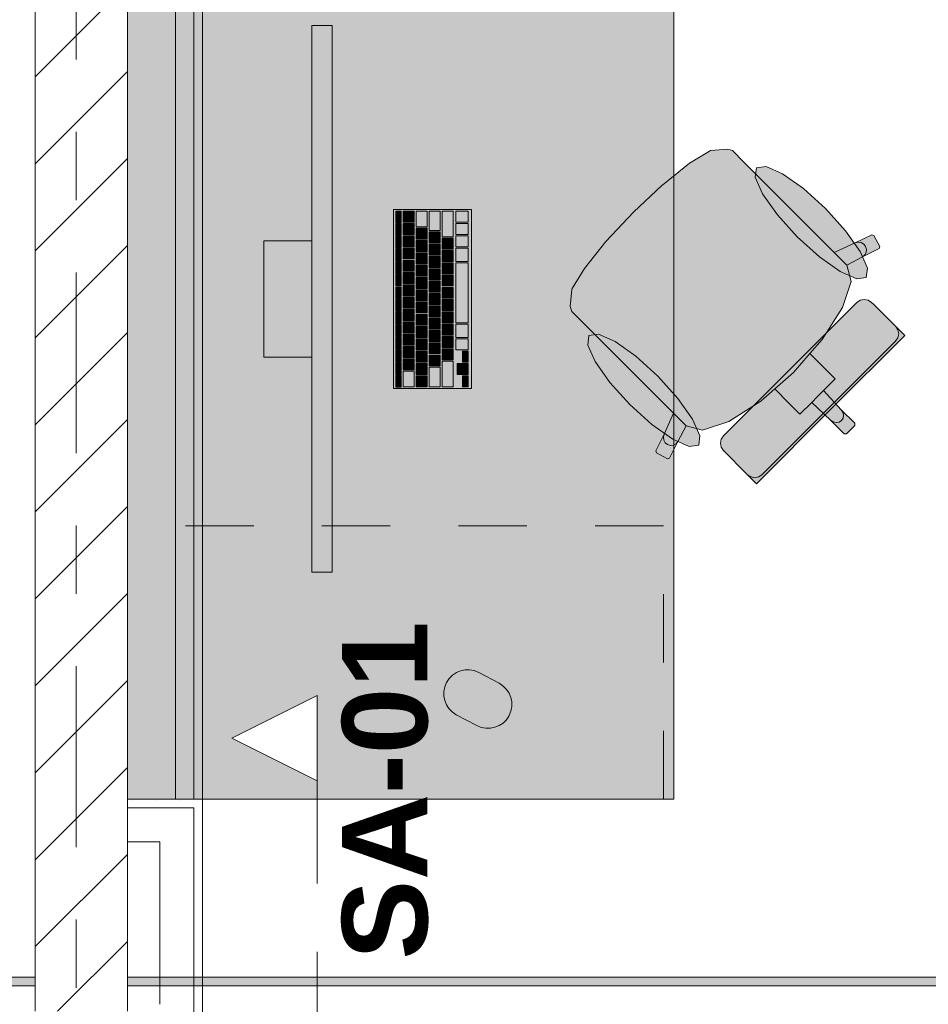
# Model space of a CAD drawing. Header units: metres. Extents: x -3.6 to 84.5, y -11 to 16.8.
# Tile 344 of 389: x 58 to 59.4, y 0.7 to 2.2. Entities that reach past the tile are written whole.
import ezdxf

# ---------------------------------------------------------------- set-up
doc = ezdxf.new("R2010")
doc.units = ezdxf.units.M
doc.header["$MEASUREMENT"] = 0
for name, pattern in [('Schnittlinie', [0.3, 0.15, -0.075, 0, -0.075]), ('Strichlinie doppelt', [0.546806, 0.264583, -0.105833, 0.070556, -0.105833]), ('Strichlinie eng', [0.115, 0.075, -0.04]), ('Wipeout_Contour', [1, 0, -1])]:
    doc.linetypes.add(name, pattern=pattern)
for name, color, linetype in [('203 - Marker.Schnitt - Ausbaudetail SA', 7, 'Continuous'), ('451 - Universal.Achsen Raster', 7, 'Continuous'), ('605 - Struktur.Wand Innen', 7, 'Continuous'), ('701 - Einrichtung.Möbel', 7, 'Continuous'), ('Neubau_606 - Struktur.Wand Innen Ausbau', 7, 'Continuous'), ('Neubau_653 - Abdeckung.TB Verkofferung', 7, 'Continuous')]:
    doc.layers.add(name, color=color, linetype=linetype)
doc.styles.add('ERSTELLTER_STIL_1', font='txt')
pattern_1 = [(45, (0, 0), (-0.01767767, 0.01767767), [0, -0.025])]

msp = doc.modelspace()

# ---------------------------------------------------------------- hatches: boundary and pattern name
at = {"layer": '701 - Einrichtung.Möbel', "linetype": 'Continuous', "lineweight": 0, "true_color": 0x3a3a3a}
for points in [[(58.205, 3.01), (58.205, 1.01), (59.005, 1.01), (59.005, 2.21), (60.405, 2.21), (60.405, 3.01)], [(58.5049, 2.1421), (58.4749, 2.1421), (58.4749, 1.3421), (58.5049, 1.3421)], [(59.1273, 1.923), (59.1078, 1.9425), (59.0911, 1.9592), (59.0841, 1.9615), (59.059, 1.9592), (59.0574, 1.9586), (59.028, 1.9407), (58.9889, 1.9093), (58.9883, 1.9088), (58.9459, 1.8691), (59.2641, 1.5509), (59.2703, 1.5571), (59.2702, 1.5602), (59.2503, 1.5801), (59.2244, 1.608), (59.2415, 1.6251), (59.2254, 1.6412), (59.2045, 1.6621), (59.2224, 1.6826), (59.252, 1.7294), (59.2647, 1.7677), (59.2586, 1.7916), (59.2813, 1.8039), (59.3057, 1.8159), (59.3066, 1.8189), (59.2981, 1.835), (59.2951, 1.8361), (59.2708, 1.824), (59.2401, 1.8102)], [(59.2273, 1.8744), (59.1949, 1.9036), (59.1644, 1.9251), (59.1403, 1.9359), (59.1262, 1.9341), (59.1244, 1.9201), (59.1352, 1.8959), (59.1568, 1.8654), (59.1859, 1.8331), (59.2183, 1.8039), (59.2488, 1.7823), (59.2729, 1.7716), (59.287, 1.7733), (59.2888, 1.7874), (59.278, 1.8115), (59.2564, 1.842)], [(58.7089, 1.8731), (58.5949, 1.8731), (58.5949, 1.6111), (58.7089, 1.6111)], [(58.6059, 1.8621), (58.6059, 1.8704), (58.6057, 1.8706), (58.5981, 1.8706), (58.5979, 1.8704), (58.5979, 1.8538), (58.5981, 1.8536), (58.6057, 1.8536), (58.6059, 1.8538)], [(58.6249, 1.8626), (58.6249, 1.8704), (58.6247, 1.8706), (58.6091, 1.8706), (58.6089, 1.8704), (58.6089, 1.8548), (58.6091, 1.8546), (58.6247, 1.8546), (58.6249, 1.8548)], [(58.6439, 1.8591), (58.6439, 1.8704), (58.6437, 1.8706), (58.6281, 1.8706), (58.6279, 1.8704), (58.6279, 1.8478), (58.6281, 1.8476), (58.6437, 1.8476), (58.6439, 1.8478)], [(58.6629, 1.8564), (58.6629, 1.8704), (58.6627, 1.8706), (58.6471, 1.8706), (58.6469, 1.8704), (58.6469, 1.8423), (58.6471, 1.8421), (58.6627, 1.8421), (58.6629, 1.8423)], [(58.6819, 1.8519), (58.6819, 1.8704), (58.6817, 1.8706), (58.6661, 1.8706), (58.6659, 1.8704), (58.6659, 1.8333), (58.6661, 1.8331), (58.6817, 1.8331), (58.6819, 1.8333)], [(58.7039, 1.8626), (58.7039, 1.8704), (58.7037, 1.8706), (58.6861, 1.8706), (58.6859, 1.8704), (58.6859, 1.8548), (58.6861, 1.8546), (58.7037, 1.8546), (58.7039, 1.8548)], [(58.892, 1.6877), (59.0047, 1.5749), (58.9909, 1.5442), (58.9789, 1.5199), (58.9799, 1.5168), (58.9961, 1.5084), (58.999, 1.5093), (59.0111, 1.5336), (59.0234, 1.5564), (59.0473, 1.5503), (59.0856, 1.5629), (59.1324, 1.5925), (59.1529, 1.6105), (59.1737, 1.5896), (59.1899, 1.5735), (59.207, 1.5906), (59.2348, 1.5646), (59.2547, 1.5447), (59.2579, 1.5447), (59.2641, 1.5509), (58.9459, 1.8691), (58.9062, 1.8267), (58.9057, 1.8261), (58.8742, 1.7869), (58.8564, 1.7576), (58.8558, 1.756), (58.8535, 1.7309), (58.8558, 1.7239), (58.8725, 1.7071)], [(58.6059, 1.8436), (58.6059, 1.8519), (58.6057, 1.8521), (58.5981, 1.8521), (58.5979, 1.8519), (58.5979, 1.8353), (58.5981, 1.8351), (58.6057, 1.8351), (58.6059, 1.8353)], [(58.6249, 1.8446), (58.6249, 1.8524), (58.6247, 1.8526), (58.6091, 1.8526), (58.6089, 1.8524), (58.6089, 1.8368), (58.6091, 1.8366), (58.6247, 1.8366), (58.6249, 1.8368)], [(58.6439, 1.8376), (58.6439, 1.8454), (58.6437, 1.8456), (58.6281, 1.8456), (58.6279, 1.8454), (58.6279, 1.8298), (58.6281, 1.8296), (58.6437, 1.8296), (58.6439, 1.8298)], [(58.7039, 1.8446), (58.7039, 1.8524), (58.7037, 1.8526), (58.6861, 1.8526), (58.6859, 1.8524), (58.6859, 1.8368), (58.6861, 1.8366), (58.7037, 1.8366), (58.7039, 1.8368)], [(58.6059, 1.8251), (58.6059, 1.8334), (58.6057, 1.8336), (58.5981, 1.8336), (58.5979, 1.8334), (58.5979, 1.8168), (58.5981, 1.8166), (58.6057, 1.8166), (58.6059, 1.8168)], [(58.6249, 1.8266), (58.6249, 1.8344), (58.6247, 1.8346), (58.6091, 1.8346), (58.6089, 1.8344), (58.6089, 1.8188), (58.6091, 1.8186), (58.6247, 1.8186), (58.6249, 1.8188)], [(58.6629, 1.8321), (58.6629, 1.8399), (58.6627, 1.8401), (58.6471, 1.8401), (58.6469, 1.8399), (58.6469, 1.8243), (58.6471, 1.8241), (58.6627, 1.8241), (58.6629, 1.8243)], [(58.6819, 1.8231), (58.6819, 1.8309), (58.6817, 1.8311), (58.6661, 1.8311), (58.6659, 1.8309), (58.6659, 1.8153), (58.6661, 1.8151), (58.6817, 1.8151), (58.6819, 1.8153)], [(58.7039, 1.8266), (58.7039, 1.8344), (58.7037, 1.8346), (58.6861, 1.8346), (58.6859, 1.8344), (58.6859, 1.8188), (58.6861, 1.8186), (58.7037, 1.8186), (58.7039, 1.8188)], [(58.4749, 1.6571), (58.4749, 1.8271), (58.4049, 1.8271), (58.4049, 1.6571)], [(58.6249, 1.8086), (58.6249, 1.8164), (58.6247, 1.8166), (58.6091, 1.8166), (58.6089, 1.8164), (58.6089, 1.8008), (58.6091, 1.8006), (58.6247, 1.8006), (58.6249, 1.8008)], [(58.6439, 1.8196), (58.6439, 1.8274), (58.6437, 1.8276), (58.6281, 1.8276), (58.6279, 1.8274), (58.6279, 1.8118), (58.6281, 1.8116), (58.6437, 1.8116), (58.6439, 1.8118)], [(58.6629, 1.8141), (58.6629, 1.8219), (58.6627, 1.8221), (58.6471, 1.8221), (58.6469, 1.8219), (58.6469, 1.8063), (58.6471, 1.8061), (58.6627, 1.8061), (58.6629, 1.8063)], [(58.7039, 1.8069), (58.7039, 1.8164), (58.7037, 1.8166), (58.6861, 1.8166), (58.6859, 1.8164), (58.6859, 1.7973), (58.6861, 1.7971), (58.7037, 1.7971), (58.7039, 1.7973)], [(58.6059, 1.8066), (58.6059, 1.8149), (58.6057, 1.8151), (58.5981, 1.8151), (58.5979, 1.8149), (58.5979, 1.7983), (58.5981, 1.7981), (58.6057, 1.7981), (58.6059, 1.7983)], [(58.6439, 1.8016), (58.6439, 1.8094), (58.6437, 1.8096), (58.6281, 1.8096), (58.6279, 1.8094), (58.6279, 1.7938), (58.6281, 1.7936), (58.6437, 1.7936), (58.6439, 1.7938)], [(58.6629, 1.7961), (58.6629, 1.8039), (58.6627, 1.8041), (58.6471, 1.8041), (58.6469, 1.8039), (58.6469, 1.7883), (58.6471, 1.7881), (58.6627, 1.7881), (58.6629, 1.7883)], [(58.6819, 1.8051), (58.6819, 1.8129), (58.6817, 1.8131), (58.6661, 1.8131), (58.6659, 1.8129), (58.6659, 1.7973), (58.6661, 1.7971), (58.6817, 1.7971), (58.6819, 1.7973)], [(58.6059, 1.7881), (58.6059, 1.7964), (58.6057, 1.7966), (58.5981, 1.7966), (58.5979, 1.7964), (58.5979, 1.7798), (58.5981, 1.7796), (58.6057, 1.7796), (58.6059, 1.7798)], [(58.6249, 1.7906), (58.6249, 1.7984), (58.6247, 1.7986), (58.6091, 1.7986), (58.6089, 1.7984), (58.6089, 1.7828), (58.6091, 1.7826), (58.6247, 1.7826), (58.6249, 1.7828)], [(58.6439, 1.7836), (58.6439, 1.7914), (58.6437, 1.7916), (58.6281, 1.7916), (58.6279, 1.7914), (58.6279, 1.7758), (58.6281, 1.7756), (58.6437, 1.7756), (58.6439, 1.7758)], [(58.6819, 1.7871), (58.6819, 1.7949), (58.6817, 1.7951), (58.6661, 1.7951), (58.6659, 1.7949), (58.6659, 1.7793), (58.6661, 1.7791), (58.6817, 1.7791), (58.6819, 1.7793)], [(58.7039, 1.7511), (58.7039, 1.7949), (58.7037, 1.7951), (58.6861, 1.7951), (58.6859, 1.7949), (58.6859, 1.7073), (58.6861, 1.7071), (58.7037, 1.7071), (58.7039, 1.7073)], [(58.6059, 1.7696), (58.6059, 1.7779), (58.6057, 1.7781), (58.5981, 1.7781), (58.5979, 1.7779), (58.5979, 1.7613), (58.5981, 1.7611), (58.6057, 1.7611), (58.6059, 1.7613)], [(58.6249, 1.7726), (58.6249, 1.7804), (58.6247, 1.7806), (58.6091, 1.7806), (58.6089, 1.7804), (58.6089, 1.7648), (58.6091, 1.7646), (58.6247, 1.7646), (58.6249, 1.7648)], [(58.6439, 1.7656), (58.6439, 1.7734), (58.6437, 1.7736), (58.6281, 1.7736), (58.6279, 1.7734), (58.6279, 1.7578), (58.6281, 1.7576), (58.6437, 1.7576), (58.6439, 1.7578)], [(58.6629, 1.7781), (58.6629, 1.7859), (58.6627, 1.7861), (58.6471, 1.7861), (58.6469, 1.7859), (58.6469, 1.7703), (58.6471, 1.7701), (58.6627, 1.7701), (58.6629, 1.7703)], [(58.6819, 1.7691), (58.6819, 1.7769), (58.6817, 1.7771), (58.6661, 1.7771), (58.6659, 1.7769), (58.6659, 1.7613), (58.6661, 1.7611), (58.6817, 1.7611), (58.6819, 1.7613)], [(58.6059, 1.7511), (58.6059, 1.7594), (58.6057, 1.7596), (58.5981, 1.7596), (58.5979, 1.7594), (58.5979, 1.7428), (58.5981, 1.7426), (58.6057, 1.7426), (58.6059, 1.7428)], [(58.6249, 1.7546), (58.6249, 1.7624), (58.6247, 1.7626), (58.6091, 1.7626), (58.6089, 1.7624), (58.6089, 1.7468), (58.6091, 1.7466), (58.6247, 1.7466), (58.6249, 1.7468)], [(58.6629, 1.7601), (58.6629, 1.7679), (58.6627, 1.7681), (58.6471, 1.7681), (58.6469, 1.7679), (58.6469, 1.7523), (58.6471, 1.7521), (58.6627, 1.7521), (58.6629, 1.7523)], [(58.6819, 1.7511), (58.6819, 1.7589), (58.6817, 1.7591), (58.6661, 1.7591), (58.6659, 1.7589), (58.6659, 1.7433), (58.6661, 1.7431), (58.6817, 1.7431), (58.6819, 1.7433)], [(58.6249, 1.7366), (58.6249, 1.7444), (58.6247, 1.7446), (58.6091, 1.7446), (58.6089, 1.7444), (58.6089, 1.7288), (58.6091, 1.7286), (58.6247, 1.7286), (58.6249, 1.7288)], [(58.6439, 1.7476), (58.6439, 1.7554), (58.6437, 1.7556), (58.6281, 1.7556), (58.6279, 1.7554), (58.6279, 1.7398), (58.6281, 1.7396), (58.6437, 1.7396), (58.6439, 1.7398)], [(58.6629, 1.7421), (58.6629, 1.7499), (58.6627, 1.7501), (58.6471, 1.7501), (58.6469, 1.7499), (58.6469, 1.7343), (58.6471, 1.7341), (58.6627, 1.7341), (58.6629, 1.7343)], [(58.6059, 1.7326), (58.6059, 1.7409), (58.6057, 1.7411), (58.5981, 1.7411), (58.5979, 1.7409), (58.5979, 1.7243), (58.5981, 1.7241), (58.6057, 1.7241), (58.6059, 1.7243)], [(58.6439, 1.7296), (58.6439, 1.7374), (58.6437, 1.7376), (58.6281, 1.7376), (58.6279, 1.7374), (58.6279, 1.7218), (58.6281, 1.7216), (58.6437, 1.7216), (58.6439, 1.7218)], [(58.6629, 1.7241), (58.6629, 1.7319), (58.6627, 1.7321), (58.6471, 1.7321), (58.6469, 1.7319), (58.6469, 1.7163), (58.6471, 1.7161), (58.6627, 1.7161), (58.6629, 1.7163)], [(58.6819, 1.7331), (58.6819, 1.7409), (58.6817, 1.7411), (58.6661, 1.7411), (58.6659, 1.7409), (58.6659, 1.7253), (58.6661, 1.7251), (58.6817, 1.7251), (58.6819, 1.7253)], [(59.2732, 1.737), (59.1756, 1.6394), (59.2348, 1.5802), (59.3432, 1.6887), (59.3379, 1.694), (59.3355, 1.6964), (59.33, 1.7019), (59.3276, 1.7043), (59.3204, 1.7115), (59.303, 1.7289), (59.2973, 1.7346), (59.2948, 1.7371), (59.2899, 1.7404), (59.284, 1.7415), (59.2782, 1.7403)], [(58.6059, 1.7141), (58.6059, 1.7224), (58.6057, 1.7226), (58.5981, 1.7226), (58.5979, 1.7224), (58.5979, 1.7058), (58.5981, 1.7056), (58.6057, 1.7056), (58.6059, 1.7058)], [(58.6249, 1.7186), (58.6249, 1.7264), (58.6247, 1.7266), (58.6091, 1.7266), (58.6089, 1.7264), (58.6089, 1.7108), (58.6091, 1.7106), (58.6247, 1.7106), (58.6249, 1.7108)], [(58.6439, 1.7116), (58.6439, 1.7194), (58.6437, 1.7196), (58.6281, 1.7196), (58.6279, 1.7194), (58.6279, 1.7038), (58.6281, 1.7036), (58.6437, 1.7036), (58.6439, 1.7038)], [(58.6819, 1.7151), (58.6819, 1.7229), (58.6817, 1.7231), (58.6661, 1.7231), (58.6659, 1.7229), (58.6659, 1.7073), (58.6661, 1.7071), (58.6817, 1.7071), (58.6819, 1.7073)], [(58.6059, 1.6956), (58.6059, 1.7039), (58.6057, 1.7041), (58.5981, 1.7041), (58.5979, 1.7039), (58.5979, 1.6873), (58.5981, 1.6871), (58.6057, 1.6871), (58.6059, 1.6873)], [(58.6249, 1.7006), (58.6249, 1.7084), (58.6247, 1.7086), (58.6091, 1.7086), (58.6089, 1.7084), (58.6089, 1.6928), (58.6091, 1.6926), (58.6247, 1.6926), (58.6249, 1.6928)], [(58.6439, 1.6936), (58.6439, 1.7014), (58.6437, 1.7016), (58.6281, 1.7016), (58.6279, 1.7014), (58.6279, 1.6858), (58.6281, 1.6856), (58.6437, 1.6856), (58.6439, 1.6858)], [(58.6629, 1.7061), (58.6629, 1.7139), (58.6627, 1.7141), (58.6471, 1.7141), (58.6469, 1.7139), (58.6469, 1.6983), (58.6471, 1.6981), (58.6627, 1.6981), (58.6629, 1.6983)], [(58.6819, 1.6971), (58.6819, 1.7049), (58.6817, 1.7051), (58.6661, 1.7051), (58.6659, 1.7049), (58.6659, 1.6893), (58.6661, 1.6891), (58.6817, 1.6891), (58.6819, 1.6893)], [(58.7039, 1.6954), (58.7039, 1.7049), (58.7037, 1.7051), (58.6861, 1.7051), (58.6859, 1.7049), (58.6859, 1.6858), (58.6861, 1.6856), (58.7037, 1.6856), (58.7039, 1.6858)], [(58.6249, 1.6826), (58.6249, 1.6904), (58.6247, 1.6906), (58.6091, 1.6906), (58.6089, 1.6904), (58.6089, 1.6748), (58.6091, 1.6746), (58.6247, 1.6746), (58.6249, 1.6748)], [(58.6629, 1.6881), (58.6629, 1.6959), (58.6627, 1.6961), (58.6471, 1.6961), (58.6469, 1.6959), (58.6469, 1.6803), (58.6471, 1.6801), (58.6627, 1.6801), (58.6629, 1.6803)], [(58.6819, 1.6791), (58.6819, 1.6869), (58.6817, 1.6871), (58.6661, 1.6871), (58.6659, 1.6869), (58.6659, 1.6713), (58.6661, 1.6711), (58.6817, 1.6711), (58.6819, 1.6713)], [(58.9406, 1.5877), (58.9729, 1.5585), (59.0035, 1.537), (59.0276, 1.5262), (59.0416, 1.528), (59.0434, 1.542), (59.0327, 1.5662), (59.0111, 1.5967), (58.9819, 1.629), (58.9496, 1.6582), (58.9191, 1.6798), (58.8949, 1.6905), (58.8809, 1.6887), (58.8791, 1.6747), (58.8898, 1.6506), (58.9114, 1.6201)], [(58.6059, 1.6771), (58.6059, 1.6854), (58.6057, 1.6856), (58.5981, 1.6856), (58.5979, 1.6854), (58.5979, 1.6688), (58.5981, 1.6686), (58.6057, 1.6686), (58.6059, 1.6688)], [(58.6249, 1.6646), (58.6249, 1.6724), (58.6247, 1.6726), (58.6091, 1.6726), (58.6089, 1.6724), (58.6089, 1.6568), (58.6091, 1.6566), (58.6247, 1.6566), (58.6249, 1.6568)], [(58.6439, 1.6756), (58.6439, 1.6834), (58.6437, 1.6836), (58.6281, 1.6836), (58.6279, 1.6834), (58.6279, 1.6678), (58.6281, 1.6676), (58.6437, 1.6676), (58.6439, 1.6678)], [(58.6629, 1.6701), (58.6629, 1.6779), (58.6627, 1.6781), (58.6471, 1.6781), (58.6469, 1.6779), (58.6469, 1.6623), (58.6471, 1.6621), (58.6627, 1.6621), (58.6629, 1.6623)], [(58.7039, 1.6756), (58.7039, 1.6834), (58.7037, 1.6836), (58.6861, 1.6836), (58.6859, 1.6834), (58.6859, 1.6678), (58.6861, 1.6676), (58.7037, 1.6676), (58.7039, 1.6678)], [(58.6059, 1.6586), (58.6059, 1.6669), (58.6057, 1.6671), (58.5981, 1.6671), (58.5979, 1.6669), (58.5979, 1.6503), (58.5981, 1.6501), (58.6057, 1.6501), (58.6059, 1.6503)], [(58.6439, 1.6576), (58.6439, 1.6654), (58.6437, 1.6656), (58.6281, 1.6656), (58.6279, 1.6654), (58.6279, 1.6498), (58.6281, 1.6496), (58.6437, 1.6496), (58.6439, 1.6498)], [(58.6629, 1.6521), (58.6629, 1.6599), (58.6627, 1.6601), (58.6471, 1.6601), (58.6469, 1.6599), (58.6469, 1.6443), (58.6471, 1.6441), (58.6627, 1.6441), (58.6629, 1.6443)], [(58.6819, 1.6611), (58.6819, 1.6689), (58.6817, 1.6691), (58.6661, 1.6691), (58.6659, 1.6689), (58.6659, 1.6533), (58.6661, 1.6531), (58.6817, 1.6531), (58.6819, 1.6533)], [(58.7039, 1.6576), (58.7039, 1.6654), (58.7037, 1.6656), (58.6961, 1.6656), (58.6959, 1.6654), (58.6959, 1.6498), (58.6961, 1.6496), (58.7037, 1.6496), (58.7039, 1.6498)], [(58.6059, 1.6401), (58.6059, 1.6484), (58.6057, 1.6486), (58.5981, 1.6486), (58.5979, 1.6484), (58.5979, 1.6318), (58.5981, 1.6316), (58.6057, 1.6316), (58.6059, 1.6318)], [(58.6249, 1.6466), (58.6249, 1.6544), (58.6247, 1.6546), (58.6091, 1.6546), (58.6089, 1.6544), (58.6089, 1.6388), (58.6091, 1.6386), (58.6247, 1.6386), (58.6249, 1.6388)], [(58.6439, 1.6396), (58.6439, 1.6474), (58.6437, 1.6476), (58.6281, 1.6476), (58.6279, 1.6474), (58.6279, 1.6318), (58.6281, 1.6316), (58.6437, 1.6316), (58.6439, 1.6318)], [(58.6819, 1.6324), (58.6819, 1.6509), (58.6817, 1.6511), (58.6661, 1.6511), (58.6659, 1.6509), (58.6659, 1.6138), (58.6661, 1.6136), (58.6817, 1.6136), (58.6819, 1.6138)], [(58.6959, 1.6396), (58.6959, 1.6474), (58.6957, 1.6476), (58.6881, 1.6476), (58.6879, 1.6474), (58.6879, 1.6318), (58.6881, 1.6316), (58.6957, 1.6316), (58.6959, 1.6318)], [(58.7039, 1.6396), (58.7039, 1.6474), (58.7037, 1.6476), (58.6961, 1.6476), (58.6959, 1.6474), (58.6959, 1.6318), (58.6961, 1.6316), (58.7037, 1.6316), (58.7039, 1.6318)], [(58.6059, 1.6216), (58.6059, 1.6299), (58.6057, 1.6301), (58.5981, 1.6301), (58.5979, 1.6299), (58.5979, 1.6133), (58.5981, 1.6131), (58.6057, 1.6131), (58.6059, 1.6133)], [(58.6249, 1.6251), (58.6249, 1.6364), (58.6247, 1.6366), (58.6091, 1.6366), (58.6089, 1.6364), (58.6089, 1.6138), (58.6091, 1.6136), (58.6247, 1.6136), (58.6249, 1.6138)], [(58.6439, 1.6216), (58.6439, 1.6294), (58.6437, 1.6296), (58.6281, 1.6296), (58.6279, 1.6294), (58.6279, 1.6138), (58.6281, 1.6136), (58.6437, 1.6136), (58.6439, 1.6138)], [(58.6629, 1.6279), (58.6629, 1.6419), (58.6627, 1.6421), (58.6471, 1.6421), (58.6469, 1.6419), (58.6469, 1.6138), (58.6471, 1.6136), (58.6627, 1.6136), (58.6629, 1.6138)], [(58.7039, 1.6216), (58.7039, 1.6294), (58.7037, 1.6296), (58.6961, 1.6296), (58.6959, 1.6294), (58.6959, 1.6138), (58.6961, 1.6136), (58.7037, 1.6136), (58.7039, 1.6138)], [(59.078, 1.5418), (59.0747, 1.5368), (59.0735, 1.5309), (59.0746, 1.5251), (59.0779, 1.5202), (59.0803, 1.5177), (59.0861, 1.5119), (59.1035, 1.4946), (59.1106, 1.4874), (59.1131, 1.485), (59.1186, 1.4794), (59.121, 1.477), (59.1263, 1.4718), (59.2348, 1.5802), (59.1756, 1.6394)], [(58.7016, 1.1258), (58.7166, 1.1179, 1), (58.7495, 1.1797), (58.7195, 1.1956, 0.994302), (58.6866, 1.1338)]]:
    msp.add_hatch(color=250, dxfattribs=at).paths.add_polyline_path(points)
at = {"layer": 'Neubau_606 - Struktur.Wand Innen Ausbau', "linetype": 'Continuous', "lineweight": 0, "true_color": 0x000000}
h = msp.add_hatch(dxfattribs=at)
h.set_pattern_fill('Gips_0001', color=18, style=0, pattern_type=2)
h.set_pattern_definition(pattern_1)
h.paths.add_polyline_path([(58.3025, 1.01), (58.3025, 0.9975), (58.315, 1.01)])
h = msp.add_hatch(dxfattribs=at)
h.set_pattern_fill('Gips_0001', color=18, style=0, pattern_type=2)
h.set_pattern_definition(pattern_1)
h.paths.add_polyline_path([(58.3025, 0.9975), (58.315, 0.9975), (58.315, 1.01)])
h = msp.add_hatch(dxfattribs=at)
h.set_pattern_fill('Gips_0001', color=18, style=0, pattern_type=2)
h.set_pattern_definition(pattern_1)
h.paths.add_polyline_path([(58.3025, 0.9975), (58.3025, 0.255), (58.315, 0.255), (58.315, 0.9975)])
at = {"layer": 'Neubau_653 - Abdeckung.TB Verkofferung', "linetype": 'Continuous', "lineweight": 0, "true_color": 0x000000}
h = msp.add_hatch(dxfattribs=at)
h.set_pattern_fill('Gips_0001', color=18, style=0, pattern_type=2)
h.set_pattern_definition(pattern_1)
h.paths.add_polyline_path([(58.315, 1.01), (58.315, 5.0505), (58.3025, 5.0505), (58.3025, 1.01)])
h = msp.add_hatch(dxfattribs=at)
h.set_pattern_fill('Gips_0001', color=18, style=0, pattern_type=2)
h.set_pattern_definition(pattern_1)
h.paths.add_polyline_path([(51.02, 0.737), (62.025, 0.737), (62.025, 0.7495), (51.02, 0.7495)])

# ---------------------------------------------------------------- linework, layer by layer
at = {"layer": '203 - Marker.Schnitt - Ausbaudetail SA', "color": 7, "linetype": 'Schnittlinie', "lineweight": 13}
msp.add_line((58.4828, 1.037), (58.4828, -0.4425), dxfattribs=at)
at = {"layer": '701 - Einrichtung.Möbel', "color": 7, "linetype": 'Continuous', "lineweight": 5, "true_color": 0xebebeb}
for p, q in [((59.059, 1.9592), (59.0841, 1.9615)), ((59.0841, 1.9615), (59.0911, 1.9592)), ((59.028, 1.9407), (59.0574, 1.9586)), ((59.0574, 1.9586), (59.059, 1.9592)), ((59.0911, 1.9592), (59.1078, 1.9425)), ((58.9889, 1.9093), (59.028, 1.9407)), ((59.1078, 1.9425), (59.1273, 1.923)), ((59.1273, 1.923), (59.2401, 1.8102)), ((58.9459, 1.8691), (58.9883, 1.9088)), ((58.9883, 1.9088), (58.9889, 1.9093)), ((58.9459, 1.8691), (58.9062, 1.8267)), ((59.2708, 1.824), (59.2951, 1.8361)), ((59.2951, 1.8361), (59.2981, 1.835)), ((59.2981, 1.835), (59.3066, 1.8189)), ((58.9057, 1.8261), (58.8742, 1.7869)), ((58.9062, 1.8267), (58.9057, 1.8261)), ((59.2401, 1.8102), (59.2708, 1.824)), ((59.2708, 1.824), (59.275, 1.8251)), ((59.275, 1.8251), (59.2793, 1.8245)), ((59.2793, 1.8245), (59.2832, 1.8223)), ((59.3057, 1.8159), (59.2813, 1.8039)), ((59.2832, 1.8223), (59.2859, 1.8189)), ((59.2859, 1.8189), (59.2872, 1.8146)), ((59.3066, 1.8189), (59.3057, 1.8159)), ((59.2585, 1.7918), (59.2401, 1.8102)), ((59.2813, 1.8039), (59.2586, 1.7916)), ((59.2847, 1.8065), (59.2813, 1.8039)), ((59.2868, 1.8103), (59.2847, 1.8065)), ((59.2872, 1.8146), (59.2868, 1.8103)), ((58.8742, 1.7869), (58.8564, 1.7576)), ((59.2585, 1.7918), (59.2586, 1.7916)), ((59.2586, 1.7916), (59.2647, 1.7677)), ((59.2647, 1.7677), (59.252, 1.7294)), ((58.8558, 1.756), (58.8535, 1.7309)), ((58.8564, 1.7576), (58.8558, 1.756)), ((58.8535, 1.7309), (58.8558, 1.7239)), ((59.1756, 1.6394), (59.2732, 1.737)), ((59.252, 1.7294), (59.2224, 1.6826)), ((59.2732, 1.737), (59.2782, 1.7403)), ((59.2782, 1.7403), (59.284, 1.7415)), ((59.284, 1.7415), (59.2899, 1.7404)), ((59.2899, 1.7404), (59.2948, 1.7371)), ((59.2948, 1.7371), (59.2973, 1.7346)), ((59.2973, 1.7346), (59.303, 1.7289)), ((58.8558, 1.7239), (58.8725, 1.7071)), ((59.303, 1.7289), (59.3204, 1.7115)), ((58.8725, 1.7071), (58.892, 1.6877)), ((59.3204, 1.7115), (59.3276, 1.7043)), ((59.3276, 1.7043), (59.33, 1.7019)), ((59.3333, 1.6969), (59.33, 1.7019)), ((59.33, 1.7019), (59.3355, 1.6964)), ((58.892, 1.6877), (59.0047, 1.5749)), ((59.3432, 1.6887), (59.2348, 1.5802)), ((59.3345, 1.6911), (59.3333, 1.6969)), ((59.3333, 1.6852), (59.3345, 1.6911)), ((59.3355, 1.6964), (59.3379, 1.694)), ((59.3379, 1.694), (59.3432, 1.6887)), ((59.2224, 1.6826), (59.2045, 1.6621)), ((59.2323, 1.5827), (59.3299, 1.6803)), ((59.3299, 1.6803), (59.3333, 1.6852)), ((59.2045, 1.6621), (59.1804, 1.6346)), ((59.2045, 1.6621), (59.2254, 1.6412)), ((59.1756, 1.6394), (59.078, 1.5418)), ((59.1529, 1.6105), (59.1804, 1.6346)), ((59.2254, 1.6412), (59.2415, 1.6251)), ((59.2415, 1.6251), (59.2244, 1.608)), ((59.1324, 1.5925), (59.1529, 1.6105)), ((59.1529, 1.6105), (59.1737, 1.5896)), ((59.207, 1.5906), (59.2157, 1.5993)), ((59.2244, 1.608), (59.2157, 1.5993)), ((59.2244, 1.608), (59.2503, 1.5801)), ((59.0856, 1.5629), (59.1324, 1.5925)), ((59.1737, 1.5896), (59.1899, 1.5735)), ((59.1899, 1.5735), (59.207, 1.5906)), ((59.207, 1.5906), (59.2348, 1.5646)), ((59.0047, 1.5749), (58.9909, 1.5442)), ((59.0232, 1.5564), (59.0047, 1.5749)), ((59.1263, 1.4718), (59.2348, 1.5802)), ((59.2323, 1.5827), (59.1347, 1.4851)), ((59.2503, 1.5801), (59.2528, 1.5765)), ((59.2503, 1.5801), (59.2702, 1.5602)), ((59.2528, 1.5765), (59.2538, 1.5722)), ((59.2538, 1.5722), (59.253, 1.5679)), ((59.0111, 1.5336), (59.0234, 1.5564)), ((59.0232, 1.5564), (59.0234, 1.5564)), ((59.0234, 1.5564), (59.0473, 1.5503)), ((59.0473, 1.5503), (59.0856, 1.5629)), ((59.2348, 1.5646), (59.2385, 1.5622)), ((59.2348, 1.5646), (59.2547, 1.5447)), ((59.2385, 1.5622), (59.2428, 1.5612)), ((59.2428, 1.5612), (59.2471, 1.562)), ((59.2471, 1.562), (59.2507, 1.5643)), ((59.253, 1.5679), (59.2507, 1.5643)), ((59.2703, 1.5571), (59.2641, 1.5509)), ((59.2702, 1.5602), (59.2703, 1.5571)), ((58.9909, 1.5442), (58.9789, 1.5199)), ((58.9909, 1.5442), (58.9898, 1.54)), ((59.078, 1.5418), (59.0747, 1.5368)), ((59.2547, 1.5447), (59.2579, 1.5447)), ((59.2579, 1.5447), (59.2641, 1.5509)), ((58.9898, 1.54), (58.9904, 1.5357)), ((58.9904, 1.5357), (58.9926, 1.5318)), ((58.9926, 1.5318), (58.9961, 1.5291)), ((58.9961, 1.5291), (59.0003, 1.5278)), ((58.999, 1.5093), (59.0111, 1.5336)), ((59.0003, 1.5278), (59.0047, 1.5282)), ((59.0047, 1.5282), (59.0084, 1.5303)), ((59.0084, 1.5303), (59.0111, 1.5336)), ((59.0747, 1.5368), (59.0735, 1.5309)), ((59.0735, 1.5309), (59.0746, 1.5251)), ((58.9789, 1.5199), (58.9799, 1.5168)), ((58.9799, 1.5168), (58.9961, 1.5084)), ((59.0746, 1.5251), (59.0779, 1.5202)), ((59.0779, 1.5202), (59.0803, 1.5177)), ((59.0803, 1.5177), (59.0861, 1.5119)), ((58.9961, 1.5084), (58.999, 1.5093)), ((59.0861, 1.5119), (59.1035, 1.4946)), ((59.1035, 1.4946), (59.1106, 1.4874)), ((59.1106, 1.4874), (59.1131, 1.485)), ((59.1131, 1.485), (59.1186, 1.4794)), ((59.1181, 1.4817), (59.1131, 1.4849)), ((59.1347, 1.4851), (59.1297, 1.4817)), ((59.1239, 1.4805), (59.1181, 1.4817)), ((59.1186, 1.4794), (59.121, 1.477)), ((59.121, 1.477), (59.1263, 1.4718)), ((59.1297, 1.4817), (59.1239, 1.4805))]:
    msp.add_line(p, q, dxfattribs=at)
at = {"layer": '701 - Einrichtung.Möbel', "color": 7, "linetype": 'Strichlinie eng', "lineweight": 5, "true_color": 0xebebeb}
for p, q in [((58.99, 1.41), (58.205, 1.41)), ((58.99, 1.01), (58.99, 1.41))]:
    msp.add_line(p, q, dxfattribs=at)
at = {"layer": '701 - Einrichtung.Möbel', "color": 7, "linetype": 'Continuous', "lineweight": 5, "true_color": 0xebebeb, "flags": 128}
for points in [[(58.205, 3.01), (58.205, 1.01), (59.005, 1.01), (59.005, 2.21), (60.405, 2.21), (60.405, 3.01)], [(58.5049, 2.1421), (58.5049, 1.3421), (58.4749, 1.3421), (58.4749, 2.1421)], [(59.2273, 1.8744), (59.2564, 1.842), (59.278, 1.8115), (59.2888, 1.7874), (59.287, 1.7733), (59.2729, 1.7716), (59.2488, 1.7823), (59.2183, 1.8039), (59.1859, 1.8331), (59.1568, 1.8654), (59.1352, 1.8959), (59.1244, 1.9201), (59.1262, 1.9341), (59.1403, 1.9359), (59.1644, 1.9251), (59.1949, 1.9036)], [(58.7089, 1.8731), (58.7089, 1.6111), (58.5949, 1.6111), (58.5949, 1.8731)], [(58.6059, 1.8621), (58.6059, 1.8538), (58.6057, 1.8536), (58.5981, 1.8536), (58.5979, 1.8538), (58.5979, 1.8704), (58.5981, 1.8706), (58.6057, 1.8706), (58.6059, 1.8704)], [(58.6249, 1.8626), (58.6249, 1.8548), (58.6247, 1.8546), (58.6091, 1.8546), (58.6089, 1.8548), (58.6089, 1.8704), (58.6091, 1.8706), (58.6247, 1.8706), (58.6249, 1.8704)], [(58.6439, 1.8591), (58.6439, 1.8478), (58.6437, 1.8476), (58.6281, 1.8476), (58.6279, 1.8478), (58.6279, 1.8704), (58.6281, 1.8706), (58.6437, 1.8706), (58.6439, 1.8704)], [(58.6629, 1.8564), (58.6629, 1.8423), (58.6627, 1.8421), (58.6471, 1.8421), (58.6469, 1.8423), (58.6469, 1.8704), (58.6471, 1.8706), (58.6627, 1.8706), (58.6629, 1.8704)], [(58.6819, 1.8519), (58.6819, 1.8333), (58.6817, 1.8331), (58.6661, 1.8331), (58.6659, 1.8333), (58.6659, 1.8704), (58.6661, 1.8706), (58.6817, 1.8706), (58.6819, 1.8704)], [(58.7039, 1.8626), (58.7039, 1.8548), (58.7037, 1.8546), (58.6861, 1.8546), (58.6859, 1.8548), (58.6859, 1.8704), (58.6861, 1.8706), (58.7037, 1.8706), (58.7039, 1.8704)], [(58.6059, 1.8436), (58.6059, 1.8353), (58.6057, 1.8351), (58.5981, 1.8351), (58.5979, 1.8353), (58.5979, 1.8519), (58.5981, 1.8521), (58.6057, 1.8521), (58.6059, 1.8519)], [(58.6249, 1.8446), (58.6249, 1.8368), (58.6247, 1.8366), (58.6091, 1.8366), (58.6089, 1.8368), (58.6089, 1.8524), (58.6091, 1.8526), (58.6247, 1.8526), (58.6249, 1.8524)], [(58.6439, 1.8376), (58.6439, 1.8298), (58.6437, 1.8296), (58.6281, 1.8296), (58.6279, 1.8298), (58.6279, 1.8454), (58.6281, 1.8456), (58.6437, 1.8456), (58.6439, 1.8454)], [(58.7039, 1.8446), (58.7039, 1.8368), (58.7037, 1.8366), (58.6861, 1.8366), (58.6859, 1.8368), (58.6859, 1.8524), (58.6861, 1.8526), (58.7037, 1.8526), (58.7039, 1.8524)], [(58.6059, 1.8251), (58.6059, 1.8168), (58.6057, 1.8166), (58.5981, 1.8166), (58.5979, 1.8168), (58.5979, 1.8334), (58.5981, 1.8336), (58.6057, 1.8336), (58.6059, 1.8334)], [(58.6249, 1.8266), (58.6249, 1.8188), (58.6247, 1.8186), (58.6091, 1.8186), (58.6089, 1.8188), (58.6089, 1.8344), (58.6091, 1.8346), (58.6247, 1.8346), (58.6249, 1.8344)], [(58.6629, 1.8321), (58.6629, 1.8243), (58.6627, 1.8241), (58.6471, 1.8241), (58.6469, 1.8243), (58.6469, 1.8399), (58.6471, 1.8401), (58.6627, 1.8401), (58.6629, 1.8399)], [(58.6819, 1.8231), (58.6819, 1.8153), (58.6817, 1.8151), (58.6661, 1.8151), (58.6659, 1.8153), (58.6659, 1.8309), (58.6661, 1.8311), (58.6817, 1.8311), (58.6819, 1.8309)], [(58.7039, 1.8266), (58.7039, 1.8188), (58.7037, 1.8186), (58.6861, 1.8186), (58.6859, 1.8188), (58.6859, 1.8344), (58.6861, 1.8346), (58.7037, 1.8346), (58.7039, 1.8344)], [(58.4749, 1.6571), (58.4049, 1.6571), (58.4049, 1.8271), (58.4749, 1.8271)], [(58.6249, 1.8086), (58.6249, 1.8008), (58.6247, 1.8006), (58.6091, 1.8006), (58.6089, 1.8008), (58.6089, 1.8164), (58.6091, 1.8166), (58.6247, 1.8166), (58.6249, 1.8164)], [(58.6439, 1.8196), (58.6439, 1.8118), (58.6437, 1.8116), (58.6281, 1.8116), (58.6279, 1.8118), (58.6279, 1.8274), (58.6281, 1.8276), (58.6437, 1.8276), (58.6439, 1.8274)], [(58.6629, 1.8141), (58.6629, 1.8063), (58.6627, 1.8061), (58.6471, 1.8061), (58.6469, 1.8063), (58.6469, 1.8219), (58.6471, 1.8221), (58.6627, 1.8221), (58.6629, 1.8219)], [(58.7039, 1.8069), (58.7039, 1.7973), (58.7037, 1.7971), (58.6861, 1.7971), (58.6859, 1.7973), (58.6859, 1.8164), (58.6861, 1.8166), (58.7037, 1.8166), (58.7039, 1.8164)], [(58.6059, 1.8066), (58.6059, 1.7983), (58.6057, 1.7981), (58.5981, 1.7981), (58.5979, 1.7983), (58.5979, 1.8149), (58.5981, 1.8151), (58.6057, 1.8151), (58.6059, 1.8149)], [(58.6439, 1.8016), (58.6439, 1.7938), (58.6437, 1.7936), (58.6281, 1.7936), (58.6279, 1.7938), (58.6279, 1.8094), (58.6281, 1.8096), (58.6437, 1.8096), (58.6439, 1.8094)], [(58.6629, 1.7961), (58.6629, 1.7883), (58.6627, 1.7881), (58.6471, 1.7881), (58.6469, 1.7883), (58.6469, 1.8039), (58.6471, 1.8041), (58.6627, 1.8041), (58.6629, 1.8039)], [(58.6819, 1.8051), (58.6819, 1.7973), (58.6817, 1.7971), (58.6661, 1.7971), (58.6659, 1.7973), (58.6659, 1.8129), (58.6661, 1.8131), (58.6817, 1.8131), (58.6819, 1.8129)], [(58.6059, 1.7881), (58.6059, 1.7798), (58.6057, 1.7796), (58.5981, 1.7796), (58.5979, 1.7798), (58.5979, 1.7964), (58.5981, 1.7966), (58.6057, 1.7966), (58.6059, 1.7964)], [(58.6249, 1.7906), (58.6249, 1.7828), (58.6247, 1.7826), (58.6091, 1.7826), (58.6089, 1.7828), (58.6089, 1.7984), (58.6091, 1.7986), (58.6247, 1.7986), (58.6249, 1.7984)], [(58.6439, 1.7836), (58.6439, 1.7758), (58.6437, 1.7756), (58.6281, 1.7756), (58.6279, 1.7758), (58.6279, 1.7914), (58.6281, 1.7916), (58.6437, 1.7916), (58.6439, 1.7914)], [(58.6819, 1.7871), (58.6819, 1.7793), (58.6817, 1.7791), (58.6661, 1.7791), (58.6659, 1.7793), (58.6659, 1.7949), (58.6661, 1.7951), (58.6817, 1.7951), (58.6819, 1.7949)], [(58.7039, 1.7511), (58.7039, 1.7073), (58.7037, 1.7071), (58.6861, 1.7071), (58.6859, 1.7073), (58.6859, 1.7949), (58.6861, 1.7951), (58.7037, 1.7951), (58.7039, 1.7949)], [(58.6059, 1.7696), (58.6059, 1.7613), (58.6057, 1.7611), (58.5981, 1.7611), (58.5979, 1.7613), (58.5979, 1.7779), (58.5981, 1.7781), (58.6057, 1.7781), (58.6059, 1.7779)], [(58.6249, 1.7726), (58.6249, 1.7648), (58.6247, 1.7646), (58.6091, 1.7646), (58.6089, 1.7648), (58.6089, 1.7804), (58.6091, 1.7806), (58.6247, 1.7806), (58.6249, 1.7804)], [(58.6439, 1.7656), (58.6439, 1.7578), (58.6437, 1.7576), (58.6281, 1.7576), (58.6279, 1.7578), (58.6279, 1.7734), (58.6281, 1.7736), (58.6437, 1.7736), (58.6439, 1.7734)], [(58.6629, 1.7781), (58.6629, 1.7703), (58.6627, 1.7701), (58.6471, 1.7701), (58.6469, 1.7703), (58.6469, 1.7859), (58.6471, 1.7861), (58.6627, 1.7861), (58.6629, 1.7859)], [(58.6819, 1.7691), (58.6819, 1.7613), (58.6817, 1.7611), (58.6661, 1.7611), (58.6659, 1.7613), (58.6659, 1.7769), (58.6661, 1.7771), (58.6817, 1.7771), (58.6819, 1.7769)], [(58.6059, 1.7511), (58.6059, 1.7428), (58.6057, 1.7426), (58.5981, 1.7426), (58.5979, 1.7428), (58.5979, 1.7594), (58.5981, 1.7596), (58.6057, 1.7596), (58.6059, 1.7594)], [(58.6249, 1.7546), (58.6249, 1.7468), (58.6247, 1.7466), (58.6091, 1.7466), (58.6089, 1.7468), (58.6089, 1.7624), (58.6091, 1.7626), (58.6247, 1.7626), (58.6249, 1.7624)], [(58.6629, 1.7601), (58.6629, 1.7523), (58.6627, 1.7521), (58.6471, 1.7521), (58.6469, 1.7523), (58.6469, 1.7679), (58.6471, 1.7681), (58.6627, 1.7681), (58.6629, 1.7679)], [(58.6819, 1.7511), (58.6819, 1.7433), (58.6817, 1.7431), (58.6661, 1.7431), (58.6659, 1.7433), (58.6659, 1.7589), (58.6661, 1.7591), (58.6817, 1.7591), (58.6819, 1.7589)], [(58.6249, 1.7366), (58.6249, 1.7288), (58.6247, 1.7286), (58.6091, 1.7286), (58.6089, 1.7288), (58.6089, 1.7444), (58.6091, 1.7446), (58.6247, 1.7446), (58.6249, 1.7444)], [(58.6439, 1.7476), (58.6439, 1.7398), (58.6437, 1.7396), (58.6281, 1.7396), (58.6279, 1.7398), (58.6279, 1.7554), (58.6281, 1.7556), (58.6437, 1.7556), (58.6439, 1.7554)], [(58.6629, 1.7421), (58.6629, 1.7343), (58.6627, 1.7341), (58.6471, 1.7341), (58.6469, 1.7343), (58.6469, 1.7499), (58.6471, 1.7501), (58.6627, 1.7501), (58.6629, 1.7499)], [(58.6059, 1.7326), (58.6059, 1.7243), (58.6057, 1.7241), (58.5981, 1.7241), (58.5979, 1.7243), (58.5979, 1.7409), (58.5981, 1.7411), (58.6057, 1.7411), (58.6059, 1.7409)], [(58.6439, 1.7296), (58.6439, 1.7218), (58.6437, 1.7216), (58.6281, 1.7216), (58.6279, 1.7218), (58.6279, 1.7374), (58.6281, 1.7376), (58.6437, 1.7376), (58.6439, 1.7374)], [(58.6629, 1.7241), (58.6629, 1.7163), (58.6627, 1.7161), (58.6471, 1.7161), (58.6469, 1.7163), (58.6469, 1.7319), (58.6471, 1.7321), (58.6627, 1.7321), (58.6629, 1.7319)], [(58.6819, 1.7331), (58.6819, 1.7253), (58.6817, 1.7251), (58.6661, 1.7251), (58.6659, 1.7253), (58.6659, 1.7409), (58.6661, 1.7411), (58.6817, 1.7411), (58.6819, 1.7409)], [(58.6059, 1.7141), (58.6059, 1.7058), (58.6057, 1.7056), (58.5981, 1.7056), (58.5979, 1.7058), (58.5979, 1.7224), (58.5981, 1.7226), (58.6057, 1.7226), (58.6059, 1.7224)], [(58.6249, 1.7186), (58.6249, 1.7108), (58.6247, 1.7106), (58.6091, 1.7106), (58.6089, 1.7108), (58.6089, 1.7264), (58.6091, 1.7266), (58.6247, 1.7266), (58.6249, 1.7264)], [(58.6439, 1.7116), (58.6439, 1.7038), (58.6437, 1.7036), (58.6281, 1.7036), (58.6279, 1.7038), (58.6279, 1.7194), (58.6281, 1.7196), (58.6437, 1.7196), (58.6439, 1.7194)], [(58.6819, 1.7151), (58.6819, 1.7073), (58.6817, 1.7071), (58.6661, 1.7071), (58.6659, 1.7073), (58.6659, 1.7229), (58.6661, 1.7231), (58.6817, 1.7231), (58.6819, 1.7229)], [(58.6059, 1.6956), (58.6059, 1.6873), (58.6057, 1.6871), (58.5981, 1.6871), (58.5979, 1.6873), (58.5979, 1.7039), (58.5981, 1.7041), (58.6057, 1.7041), (58.6059, 1.7039)], [(58.6249, 1.7006), (58.6249, 1.6928), (58.6247, 1.6926), (58.6091, 1.6926), (58.6089, 1.6928), (58.6089, 1.7084), (58.6091, 1.7086), (58.6247, 1.7086), (58.6249, 1.7084)], [(58.6439, 1.6936), (58.6439, 1.6858), (58.6437, 1.6856), (58.6281, 1.6856), (58.6279, 1.6858), (58.6279, 1.7014), (58.6281, 1.7016), (58.6437, 1.7016), (58.6439, 1.7014)], [(58.6629, 1.7061), (58.6629, 1.6983), (58.6627, 1.6981), (58.6471, 1.6981), (58.6469, 1.6983), (58.6469, 1.7139), (58.6471, 1.7141), (58.6627, 1.7141), (58.6629, 1.7139)], [(58.6819, 1.6971), (58.6819, 1.6893), (58.6817, 1.6891), (58.6661, 1.6891), (58.6659, 1.6893), (58.6659, 1.7049), (58.6661, 1.7051), (58.6817, 1.7051), (58.6819, 1.7049)], [(58.7039, 1.6954), (58.7039, 1.6858), (58.7037, 1.6856), (58.6861, 1.6856), (58.6859, 1.6858), (58.6859, 1.7049), (58.6861, 1.7051), (58.7037, 1.7051), (58.7039, 1.7049)], [(58.6249, 1.6826), (58.6249, 1.6748), (58.6247, 1.6746), (58.6091, 1.6746), (58.6089, 1.6748), (58.6089, 1.6904), (58.6091, 1.6906), (58.6247, 1.6906), (58.6249, 1.6904)], [(58.6629, 1.6881), (58.6629, 1.6803), (58.6627, 1.6801), (58.6471, 1.6801), (58.6469, 1.6803), (58.6469, 1.6959), (58.6471, 1.6961), (58.6627, 1.6961), (58.6629, 1.6959)], [(58.6819, 1.6791), (58.6819, 1.6713), (58.6817, 1.6711), (58.6661, 1.6711), (58.6659, 1.6713), (58.6659, 1.6869), (58.6661, 1.6871), (58.6817, 1.6871), (58.6819, 1.6869)], [(58.9406, 1.5877), (58.9729, 1.5585), (59.0035, 1.537), (59.0276, 1.5262), (59.0416, 1.528), (59.0434, 1.542), (59.0327, 1.5662), (59.0111, 1.5967), (58.9819, 1.629), (58.9496, 1.6582), (58.9191, 1.6798), (58.8949, 1.6905), (58.8809, 1.6887), (58.8791, 1.6747), (58.8898, 1.6506), (58.9114, 1.6201)], [(58.6059, 1.6771), (58.6059, 1.6688), (58.6057, 1.6686), (58.5981, 1.6686), (58.5979, 1.6688), (58.5979, 1.6854), (58.5981, 1.6856), (58.6057, 1.6856), (58.6059, 1.6854)], [(58.6249, 1.6646), (58.6249, 1.6568), (58.6247, 1.6566), (58.6091, 1.6566), (58.6089, 1.6568), (58.6089, 1.6724), (58.6091, 1.6726), (58.6247, 1.6726), (58.6249, 1.6724)], [(58.6439, 1.6756), (58.6439, 1.6678), (58.6437, 1.6676), (58.6281, 1.6676), (58.6279, 1.6678), (58.6279, 1.6834), (58.6281, 1.6836), (58.6437, 1.6836), (58.6439, 1.6834)], [(58.6629, 1.6701), (58.6629, 1.6623), (58.6627, 1.6621), (58.6471, 1.6621), (58.6469, 1.6623), (58.6469, 1.6779), (58.6471, 1.6781), (58.6627, 1.6781), (58.6629, 1.6779)], [(58.7039, 1.6756), (58.7039, 1.6678), (58.7037, 1.6676), (58.6861, 1.6676), (58.6859, 1.6678), (58.6859, 1.6834), (58.6861, 1.6836), (58.7037, 1.6836), (58.7039, 1.6834)], [(58.6059, 1.6586), (58.6059, 1.6503), (58.6057, 1.6501), (58.5981, 1.6501), (58.5979, 1.6503), (58.5979, 1.6669), (58.5981, 1.6671), (58.6057, 1.6671), (58.6059, 1.6669)], [(58.6439, 1.6576), (58.6439, 1.6498), (58.6437, 1.6496), (58.6281, 1.6496), (58.6279, 1.6498), (58.6279, 1.6654), (58.6281, 1.6656), (58.6437, 1.6656), (58.6439, 1.6654)], [(58.6629, 1.6521), (58.6629, 1.6443), (58.6627, 1.6441), (58.6471, 1.6441), (58.6469, 1.6443), (58.6469, 1.6599), (58.6471, 1.6601), (58.6627, 1.6601), (58.6629, 1.6599)], [(58.6819, 1.6611), (58.6819, 1.6533), (58.6817, 1.6531), (58.6661, 1.6531), (58.6659, 1.6533), (58.6659, 1.6689), (58.6661, 1.6691), (58.6817, 1.6691), (58.6819, 1.6689)], [(58.7039, 1.6576), (58.7039, 1.6498), (58.7037, 1.6496), (58.6961, 1.6496), (58.6959, 1.6498), (58.6959, 1.6654), (58.6961, 1.6656), (58.7037, 1.6656), (58.7039, 1.6654)], [(58.6059, 1.6401), (58.6059, 1.6318), (58.6057, 1.6316), (58.5981, 1.6316), (58.5979, 1.6318), (58.5979, 1.6484), (58.5981, 1.6486), (58.6057, 1.6486), (58.6059, 1.6484)], [(58.6249, 1.6466), (58.6249, 1.6388), (58.6247, 1.6386), (58.6091, 1.6386), (58.6089, 1.6388), (58.6089, 1.6544), (58.6091, 1.6546), (58.6247, 1.6546), (58.6249, 1.6544)], [(58.6439, 1.6396), (58.6439, 1.6318), (58.6437, 1.6316), (58.6281, 1.6316), (58.6279, 1.6318), (58.6279, 1.6474), (58.6281, 1.6476), (58.6437, 1.6476), (58.6439, 1.6474)], [(58.6819, 1.6324), (58.6819, 1.6138), (58.6817, 1.6136), (58.6661, 1.6136), (58.6659, 1.6138), (58.6659, 1.6509), (58.6661, 1.6511), (58.6817, 1.6511), (58.6819, 1.6509)], [(58.6959, 1.6396), (58.6959, 1.6318), (58.6957, 1.6316), (58.6881, 1.6316), (58.6879, 1.6318), (58.6879, 1.6474), (58.6881, 1.6476), (58.6957, 1.6476), (58.6959, 1.6474)], [(58.7039, 1.6396), (58.7039, 1.6318), (58.7037, 1.6316), (58.6961, 1.6316), (58.6959, 1.6318), (58.6959, 1.6474), (58.6961, 1.6476), (58.7037, 1.6476), (58.7039, 1.6474)], [(58.6059, 1.6216), (58.6059, 1.6133), (58.6057, 1.6131), (58.5981, 1.6131), (58.5979, 1.6133), (58.5979, 1.6299), (58.5981, 1.6301), (58.6057, 1.6301), (58.6059, 1.6299)], [(58.6249, 1.6251), (58.6249, 1.6138), (58.6247, 1.6136), (58.6091, 1.6136), (58.6089, 1.6138), (58.6089, 1.6364), (58.6091, 1.6366), (58.6247, 1.6366), (58.6249, 1.6364)], [(58.6439, 1.6216), (58.6439, 1.6138), (58.6437, 1.6136), (58.6281, 1.6136), (58.6279, 1.6138), (58.6279, 1.6294), (58.6281, 1.6296), (58.6437, 1.6296), (58.6439, 1.6294)], [(58.6629, 1.6279), (58.6629, 1.6138), (58.6627, 1.6136), (58.6471, 1.6136), (58.6469, 1.6138), (58.6469, 1.6419), (58.6471, 1.6421), (58.6627, 1.6421), (58.6629, 1.6419)], [(58.7039, 1.6216), (58.7039, 1.6138), (58.7037, 1.6136), (58.6961, 1.6136), (58.6959, 1.6138), (58.6959, 1.6294), (58.6961, 1.6296), (58.7037, 1.6296), (58.7039, 1.6294)]]:
    msp.add_lwpolyline(points, close=True, dxfattribs=at)
msp.add_lwpolyline([(58.7016, 1.1258), (58.6866, 1.1338, -0.994302), (58.7195, 1.1956), (58.7495, 1.1797, -1), (58.7166, 1.1179)], format="xyb", close=True, dxfattribs=at)
at = {"layer": 'Neubau_606 - Struktur.Wand Innen Ausbau', "color": 1, "linetype": 'Continuous', "lineweight": 5}
for p, q in [((58.3025, 0.9975), (58.2525, 0.9975)), ((58.3025, 0.9975), (58.2525, 0.9975)), ((58.3025, 0.9475), (58.3025, 0.9975)), ((58.3025, 0.255), (58.3025, 0.9475))]:
    msp.add_line(p, q, dxfattribs=at)
at = {"layer": 'Neubau_606 - Struktur.Wand Innen Ausbau', "color": 1, "linetype": 'Continuous', "lineweight": 5, "flags": 128}
for points in [[(58.315, 1.01), (58.3025, 1.01)], [(58.315, 0.255), (58.315, 1.01)], [(58.2525, 0.9475), (58.2525, 0.71)]]:
    msp.add_lwpolyline(points, dxfattribs=at)
at = {"layer": 'Neubau_653 - Abdeckung.TB Verkofferung', "color": 1, "linetype": 'Continuous', "lineweight": 5}
for p, q in [((58.2755, 5.0505), (58.2755, 1.01)), ((58.3025, 5.0505), (58.3025, 1.01)), ((58.315, 5.0505), (58.315, 1.01)), ((62.025, 0.7495), (51.02, 0.7495)), ((62.025, 0.737), (51.02, 0.737))]:
    msp.add_line(p, q, dxfattribs=at)
at = {"layer": 'Neubau_653 - Abdeckung.TB Verkofferung', "color": 1, "linetype": 'Continuous', "lineweight": 9}
for p, q in [((58.315, 1.01), (58.315, 5.0505)), ((51.02, 0.7495), (62.025, 0.7495))]:
    msp.add_line(p, q, dxfattribs=at)
at = {"layer": 'Neubau_653 - Abdeckung.TB Verkofferung', "color": 1, "linetype": 'Continuous', "lineweight": 5, "flags": 128}
msp.add_lwpolyline([(58.315, 1.01), (58.3025, 1.01), (58.2755, 1.01)], dxfattribs=at)

# ---------------------------------------------------------------- texts
at = {"layer": '203 - Marker.Schnitt - Ausbaudetail SA', "color": 7, "lineweight": 13, "insert": (58.6461, 0.7754), "char_height": 0.125, "attachment_point": 7, "rotation": 90, "style": 'ERSTELLTER_STIL_1'}
msp.add_mtext('\\A1;{\\pql;\\pt0;\\fArial|b1|i0|c0|p38;SA-01}', dxfattribs=at)

# ---------------------------------------------------------------- next in the draw order: wipeouts: each hides what was drawn before it
at = {"color": 254, "linetype": 'Wipeout_Contour', "lineweight": 0, "ltscale": 174.858312}
msp.add_wipeout([(58.4828, 1.162), (58.3578, 1.0995), (58.4828, 1.037)], dxfattribs=at).dxf.layer = '203 - Marker.Schnitt - Ausbaudetail SA'
at = {"color": 254, "linetype": 'Wipeout_Contour', "lineweight": 0, "ltscale": 233.009675}
msp.add_wipeout([(58.205, 5.1), (58.07, 5.1), (58.07, 0.7), (58.205, 0.7)], dxfattribs=at).dxf.layer = '605 - Struktur.Wand Innen'

# ---------------------------------------------------------------- next in the draw order: hatches: boundary and pattern name
at = {"layer": '605 - Struktur.Wand Innen', "linetype": 'Continuous', "lineweight": 0, "true_color": 0x000000}
h = msp.add_hatch(dxfattribs=at)
h.set_pattern_fill('MW_Ziegel_0001', color=18, style=0, pattern_type=2)
h.set_pattern_definition([(45, (0, 0), (-0.06363961, 0.06363961), [])])
h.paths.add_polyline_path([(58.205, 5.1), (58.07, 5.1), (58.07, 0.7), (58.205, 0.7)])
at = {"layer": 'Neubau_606 - Struktur.Wand Innen Ausbau', "linetype": 'Continuous', "lineweight": 0, "true_color": 0x000000}
h = msp.add_hatch(dxfattribs=at)
h.set_pattern_fill('Gips_0001', color=18, style=0, pattern_type=2)
h.set_pattern_definition(pattern_1)
h.paths.add_polyline_path([(58.205, 1.01), (58.205, 0.9975), (58.3025, 0.9975), (58.3025, 1.01)])

# ---------------------------------------------------------------- next in the draw order: linework, layer by layer
at = {"layer": '203 - Marker.Schnitt - Ausbaudetail SA', "color": 7, "linetype": 'Continuous', "lineweight": 13, "flags": 128}
msp.add_lwpolyline([(58.4828, 1.162), (58.4828, 1.037), (58.3578, 1.0995)], close=True, dxfattribs=at)
at = {"layer": '451 - Universal.Achsen Raster', "color": 160, "linetype": 'Strichlinie doppelt', "lineweight": 9, "true_color": 0x3232ff}
msp.add_line((58.13, -10.585), (58.13, 16.355), dxfattribs=at)
at = {"layer": '605 - Struktur.Wand Innen', "color": 7, "linetype": 'Continuous', "lineweight": 18, "flags": 128}
for points in [[(58.07, 5.1), (58.07, 0.7)], [(58.205, 0.7), (58.205, 5.1)]]:
    msp.add_lwpolyline(points, dxfattribs=at)
at = {"layer": 'Neubau_606 - Struktur.Wand Innen Ausbau', "color": 1, "linetype": 'Continuous', "lineweight": 5}
msp.add_line((58.2525, 0.9975), (58.205, 0.9975), dxfattribs=at)
at = {"layer": 'Neubau_606 - Struktur.Wand Innen Ausbau', "color": 1, "linetype": 'Continuous', "lineweight": 5, "flags": 128}
for points in [[(58.3025, 1.01), (58.205, 1.01)], [(58.205, 1.01), (58.205, 0.9975)], [(58.205, 0.9975), (58.205, 0.9475)], [(58.205, 0.9475), (58.2525, 0.9475)]]:
    msp.add_lwpolyline(points, dxfattribs=at)
at = {"layer": 'Neubau_653 - Abdeckung.TB Verkofferung', "color": 1, "linetype": 'Continuous', "lineweight": 9}
for p, q in [((58.205, 1.01), (58.205, 5.0505)), ((58.315, 1.01), (58.205, 1.01))]:
    msp.add_line(p, q, dxfattribs=at)

doc.saveas('drawing.dxf')
